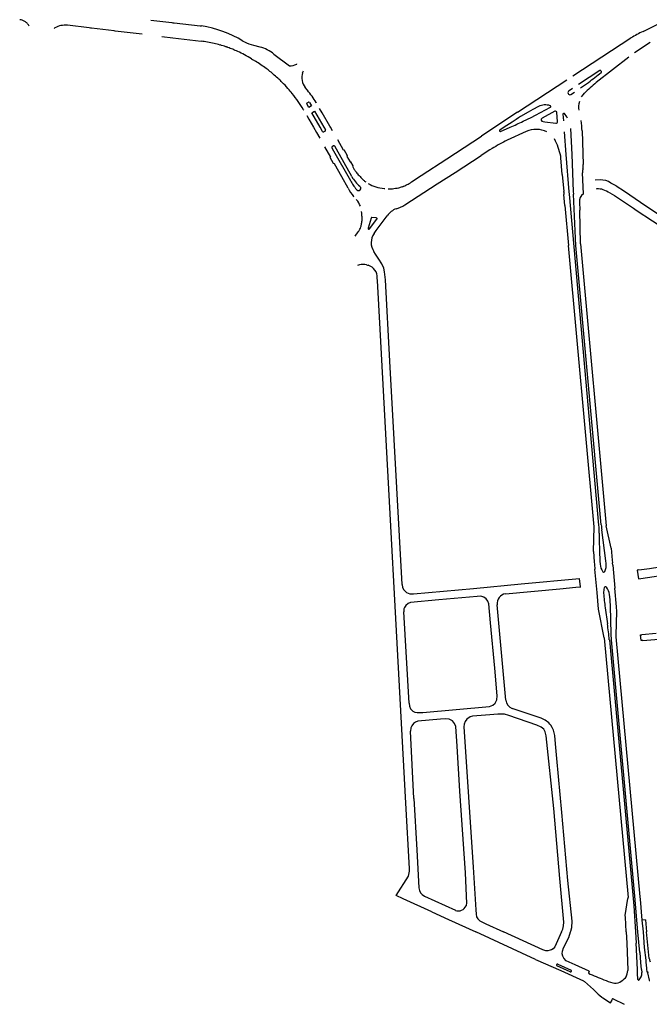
# Model space of a CAD drawing. Extents: x 148869 to 161638, y 453607 to 469810.
# Tile 808 of 1056: x 159106.01 to 159109.92, y 459840.37 to 459846.49. Entities that reach past the tile are written whole.
import ezdxf

# ---------------------------------------------------------------- set-up
doc = ezdxf.new("R2010")
doc.units = 0
doc.layers.add('LKI_V01_KANTRIJWEG', color=252, linetype='CONTINUOUS')

msp = doc.modelspace()

# ---------------------------------------------------------------- linework, layer by layer
at = {"layer": 'LKI_V01_KANTRIJWEG'}
for p, q in [((159106.8225, 459846.4849), (159106.953, 459846.4703)), ((159106.8225, 459846.4849), (159106.953, 459846.4703)), ((159109.8791, 459846.4156), (159110.0007, 459846.4754)), ((159109.8791, 459846.4156), (159110.0007, 459846.4754)), ((159106.2262, 459846.4373), (159106.221, 459846.4341)), ((159106.2262, 459846.4373), (159106.221, 459846.4341)), ((159106.4388, 459846.4368), (159106.303, 459846.4532)), ((159106.4388, 459846.4368), (159106.303, 459846.4532)), ((159106.5934, 459846.4186), (159106.4528, 459846.4352)), ((159106.5934, 459846.4186), (159106.4528, 459846.4352)), ((159106.9663, 459846.4688), (159107.1278, 459846.45)), ((159106.9663, 459846.4688), (159107.1278, 459846.45)), ((159107.394, 459846.3554), (159107.4027, 459846.3505)), ((159107.394, 459846.3554), (159107.4027, 459846.3505)), ((159109.4436, 459846.1396), (159109.8039, 459846.3744)), ((159109.4436, 459846.1396), (159109.8039, 459846.3744)), ((159107.4592, 459846.3292), (159107.4995, 459846.3185)), ((159107.4592, 459846.3292), (159107.4995, 459846.3185)), ((159109.924, 459846.3473), (159109.8257, 459846.2821)), ((159109.924, 459846.3473), (159109.8257, 459846.2821)), ((159107.4575, 459846.2384), (159107.4719, 459846.2299)), ((159107.4575, 459846.2384), (159107.4719, 459846.2299)), ((159107.5861, 459846.2741), (159107.6821, 459846.2018)), ((159107.5861, 459846.2741), (159107.6821, 459846.2018)), ((159109.792, 459846.2554), (159109.5891, 459846.0969)), ((159109.792, 459846.2554), (159109.5891, 459846.0969)), ((159107.728, 459846.2122), (159107.7293, 459846.2131)), ((159107.728, 459846.2122), (159107.7293, 459846.2131)), ((159107.7641, 459846.1587), (159107.7703, 459846.1712)), ((159107.7641, 459846.1587), (159107.7703, 459846.1712)), ((159109.6105, 459846.1717), (159109.4789, 459846.0848)), ((159109.6105, 459846.1717), (159109.4789, 459846.0848)), ((159109.6207, 459846.1672), (159109.6179, 459846.1704)), ((159109.6207, 459846.1672), (159109.6179, 459846.1704)), ((159109.0997, 459845.9135), (159109.4058, 459846.1146)), ((159109.0997, 459845.9135), (159109.4058, 459846.1146)), ((159107.7946, 459846.0495), (159107.7814, 459846.0662)), ((159107.7946, 459846.0495), (159107.7814, 459846.0662)), ((159109.442, 459846.0608), (159109.4197, 459846.0466)), ((159109.442, 459846.0608), (159109.4197, 459846.0466)), ((159109.4916, 459846.0647), (159109.5399, 459846.0989)), ((159109.4916, 459846.0647), (159109.5399, 459846.0989)), ((159109.43, 459846.0227), (159109.4542, 459846.0386)), ((159109.43, 459846.0227), (159109.4542, 459846.0386)), ((159107.77, 459845.9287), (159107.7721, 459845.9253)), ((159107.77, 459845.9287), (159107.7721, 459845.9253)), ((159107.7918, 459845.9715), (159107.8005, 459845.976)), ((159107.7918, 459845.9715), (159107.8005, 459845.976)), ((159107.8505, 459845.9696), (159107.8484, 459845.973)), ((159107.8505, 459845.9696), (159107.8484, 459845.973)), ((159107.8736, 459845.8195), (159107.8217, 459845.9096)), ((159107.8736, 459845.8195), (159107.8217, 459845.9096)), ((159109.0997, 459845.9135), (159108.9576, 459845.8195)), ((159109.0997, 459845.9135), (159108.9576, 459845.8195)), ((159109.331, 459845.9188), (159109.2519, 459845.8762)), ((159109.331, 459845.9188), (159109.2519, 459845.8762)), ((159109.3485, 459845.8557), (159109.344, 459845.911)), ((159109.3485, 459845.8557), (159109.344, 459845.911)), ((159109.381, 459845.9007), (159109.3853, 459845.8593)), ((159109.381, 459845.9007), (159109.3853, 459845.8593)), ((159107.8889, 459845.7929), (159107.8736, 459845.8195)), ((159107.8889, 459845.7929), (159107.8736, 459845.8195)), ((159107.8964, 459845.8195), (159107.906, 459845.8028)), ((159107.8964, 459845.8195), (159107.906, 459845.8028)), ((159107.9497, 459845.7973), (159107.9369, 459845.8195)), ((159107.9497, 459845.7973), (159107.9369, 459845.8195)), ((159108.9576, 459845.8195), (159108.875, 459845.7654)), ((159108.9576, 459845.8195), (159108.875, 459845.7654)), ((159109.0173, 459845.8195), (159108.99, 459845.8015)), ((159109.0173, 459845.8195), (159108.99, 459845.8015)), ((159108.9946, 459845.7927), (159109.0539, 459845.8195)), ((159108.9946, 459845.7927), (159109.0539, 459845.8195)), ((159109.0653, 459845.8511), (159109.0173, 459845.8195)), ((159109.0653, 459845.8511), (159109.0173, 459845.8195)), ((159109.4296, 459845.8114), (159109.4371, 459845.6495)), ((159109.4296, 459845.8114), (159109.4371, 459845.6495)), ((159107.9042, 459845.796), (159107.8957, 459845.7911)), ((159107.9042, 459845.796), (159107.8957, 459845.7911)), ((159109.1533, 459845.7926), (159109.0358, 459845.7389)), ((159109.1533, 459845.7926), (159109.0358, 459845.7389)), ((159109.4026, 459845.6506), (159109.3909, 459845.7911)), ((159109.4026, 459845.6506), (159109.3909, 459845.7911)), ((159109.5006, 459845.7967), (159109.5082, 459845.5882)), ((159109.5006, 459845.7967), (159109.5082, 459845.5882)), ((159107.9571, 459845.704), (159107.9483, 459845.699)), ((159107.9571, 459845.704), (159107.9483, 459845.699)), ((159108.9285, 459845.6789), (159108.8729, 459845.6436)), ((159108.9285, 459845.6789), (159108.8729, 459845.6436)), ((159108.9412, 459845.6871), (159108.9285, 459845.6789)), ((159108.9412, 459845.6871), (159108.9285, 459845.6789)), ((159109.4209, 459845.4183), (159109.4026, 459845.6506)), ((159109.4209, 459845.4183), (159109.4026, 459845.6506)), ((159109.4371, 459845.6495), (159109.446, 459845.4198)), ((159109.4371, 459845.6495), (159109.446, 459845.4198)), ((159109.3766, 459845.5268), (159109.3867, 459845.4209)), ((159109.3766, 459845.5268), (159109.3867, 459845.4209)), ((159109.5089, 459845.406), (159109.5028, 459845.5368)), ((159109.5089, 459845.406), (159109.5028, 459845.5368)), ((159108.1205, 459845.4516), (159108.1192, 459845.4529)), ((159108.1205, 459845.4516), (159108.1192, 459845.4529)), ((159108.1533, 459845.4831), (159108.1566, 459845.4811)), ((159108.1533, 459845.4831), (159108.1566, 459845.4811)), ((159108.2707, 459845.4387), (159108.2744, 459845.4384)), ((159108.2707, 459845.4387), (159108.2744, 459845.4384)), ((159109.6124, 459845.4927), (159109.5824, 459845.4917)), ((159109.6124, 459845.4927), (159109.5824, 459845.4917)), ((159109.5924, 459845.4365), (159109.5876, 459845.4359)), ((159109.5924, 459845.4365), (159109.5876, 459845.4359)), ((159109.7127, 459845.4549), (159109.6795, 459845.4734)), ((159109.7127, 459845.4549), (159109.6795, 459845.4734)), ((159109.7127, 459845.4549), (159109.7634, 459845.4217)), ((159109.7127, 459845.4549), (159109.7634, 459845.4217)), ((159108.0838, 459845.3876), (159108.081, 459845.3904)), ((159108.0838, 459845.3876), (159108.081, 459845.3904)), ((159108.0987, 459845.4336), (159108.1016, 459845.4305)), ((159108.0987, 459845.4336), (159108.1016, 459845.4305)), ((159109.3867, 459845.4171), (159109.3867, 459845.4209)), ((159109.3867, 459845.4171), (159109.3867, 459845.4209)), ((159109.3867, 459845.4171), (159109.3881, 459845.4019)), ((159109.3867, 459845.4171), (159109.3881, 459845.4019)), ((159109.3943, 459845.334), (159109.3881, 459845.4019)), ((159109.3943, 459845.334), (159109.3881, 459845.4019)), ((159109.4218, 459845.4036), (159109.4209, 459845.4183)), ((159109.4218, 459845.4036), (159109.4209, 459845.4183)), ((159109.6057, 459843.3474), (159109.4218, 459845.4036)), ((159109.6057, 459843.3474), (159109.4218, 459845.4036)), ((159109.446, 459845.4198), (159109.4467, 459845.4049)), ((159109.446, 459845.4198), (159109.4467, 459845.4049)), ((159108.0995, 459845.3691), (159108.0967, 459845.3718)), ((159108.0995, 459845.3691), (159108.0967, 459845.3718)), ((159108.3462, 459845.3135), (159108.345, 459845.3131)), ((159108.3462, 459845.3135), (159108.345, 459845.3131)), ((159109.3943, 459845.334), (159109.417, 459845.0851)), ((159109.3943, 459845.334), (159109.417, 459845.0851)), ((159109.4844, 459845.3548), (159109.4865, 459845.3036)), ((159109.4844, 459845.3548), (159109.4865, 459845.3036)), ((159109.8205, 459845.3178), (159109.8375, 459845.3046)), ((159109.8205, 459845.3178), (159109.8375, 459845.3046)), ((159108.1315, 459845.2862), (159108.1301, 459845.2961)), ((159108.1315, 459845.2862), (159108.1301, 459845.2961)), ((159108.1903, 459845.2558), (159108.1715, 459845.1927)), ((159108.1903, 459845.2558), (159108.1715, 459845.1927)), ((159108.2224, 459845.2563), (159108.1955, 459845.2597)), ((159108.2224, 459845.2563), (159108.1955, 459845.2597)), ((159109.4912, 459845.0949), (159109.4865, 459845.3036)), ((159109.4912, 459845.0949), (159109.4865, 459845.3036)), ((159108.1809, 459845.1882), (159108.2261, 459845.2487)), ((159108.1809, 459845.1882), (159108.2261, 459845.2487)), ((159108.0915, 459845.1422), (159108.1101, 459845.1693)), ((159108.0915, 459845.1422), (159108.1101, 459845.1693)), ((159109.5759, 459843.3376), (159109.417, 459845.0851)), ((159109.5759, 459843.3376), (159109.417, 459845.0851)), ((159109.4912, 459845.0949), (159109.6497, 459843.3442)), ((159109.4912, 459845.0949), (159109.6497, 459843.3442)), ((159108.1609, 459844.9645), (159108.1686, 459844.9629)), ((159108.1609, 459844.9645), (159108.1686, 459844.9629)), ((159108.1686, 459844.9629), (159108.1721, 459844.9621)), ((159108.1686, 459844.9629), (159108.1721, 459844.9621)), ((159108.2289, 459844.8685), (159108.2282, 459844.8825)), ((159108.2289, 459844.8685), (159108.2282, 459844.8825)), ((159108.2455, 459844.566), (159108.2289, 459844.8685)), ((159108.2455, 459844.566), (159108.2289, 459844.8685)), ((159108.4067, 459841.6199), (159108.2455, 459844.566)), ((159108.4067, 459841.6199), (159108.2455, 459844.566)), ((159108.3833, 459842.9778), (159108.3337, 459843.8798)), ((159108.3833, 459842.9778), (159108.3337, 459843.8798)), ((159109.5706, 459843.183), (159109.5759, 459843.3376)), ((159109.5706, 459843.183), (159109.5759, 459843.3376)), ((159109.649, 459843.1267), (159109.6231, 459843.3193)), ((159109.649, 459843.1267), (159109.6231, 459843.3193)), ((159109.682, 459843.2036), (159109.6497, 459843.3442)), ((159109.682, 459843.2036), (159109.6497, 459843.3442)), ((159109.5706, 459843.183), (159109.5762, 459843.1201)), ((159109.5706, 459843.183), (159109.5762, 459843.1201)), ((159109.682, 459843.2036), (159109.6885, 459843.1304)), ((159109.682, 459843.2036), (159109.6885, 459843.1304)), ((159109.5762, 459843.1201), (159109.5777, 459843.1024)), ((159109.5762, 459843.1201), (159109.5777, 459843.1024)), ((159109.6114, 459843.1235), (159109.6133, 459843.1056)), ((159109.6114, 459843.1235), (159109.6133, 459843.1056)), ((159109.6507, 459843.1087), (159109.649, 459843.1267)), ((159109.6507, 459843.1087), (159109.649, 459843.1267)), ((159109.6885, 459843.1304), (159109.6903, 459843.1123)), ((159109.6885, 459843.1304), (159109.6903, 459843.1123)), ((159109.6911, 459843.0998), (159109.6903, 459843.1123)), ((159109.6911, 459843.0998), (159109.6903, 459843.1123)), ((159109.5777, 459843.1024), (159109.5803, 459843.0746)), ((159109.5777, 459843.1024), (159109.5803, 459843.0746)), ((159109.5937, 459842.9295), (159109.5803, 459843.0746)), ((159109.5937, 459842.9295), (159109.5803, 459843.0746)), ((159109.6911, 459843.0998), (159109.7037, 459842.955)), ((159109.6911, 459843.0998), (159109.7037, 459842.955)), ((159109.853, 459843.0697), (159109.842, 459843.0679)), ((159109.853, 459843.0697), (159109.842, 459843.0679)), ((159109.842, 459843.0679), (159109.851, 459843.0142)), ((159109.842, 459843.0679), (159109.851, 459843.0142)), ((159109.8659, 459843.0158), (159110.1136, 459843.0535)), ((159109.8659, 459843.0158), (159110.1136, 459843.0535)), ((159109.4902, 459842.9643), (159109.4837, 459843.0157)), ((159109.4902, 459842.9643), (159109.4837, 459843.0157)), ((159109.851, 459843.0142), (159109.8659, 459843.0158)), ((159109.851, 459843.0142), (159109.8659, 459843.0158)), ((159109.4622, 459842.9624), (159109.4902, 459842.9643)), ((159109.4622, 459842.9624), (159109.4902, 459842.9643)), ((159109.6032, 459842.8249), (159109.5937, 459842.9295)), ((159109.6032, 459842.8249), (159109.5937, 459842.9295)), ((159109.7142, 459842.8402), (159109.7037, 459842.955)), ((159109.7142, 459842.8402), (159109.7037, 459842.955)), ((159109.6743, 459842.8863), (159109.6714, 459842.916)), ((159109.6743, 459842.8863), (159109.6714, 459842.916)), ((159108.4255, 459842.2407), (159108.3926, 459842.808)), ((159108.4255, 459842.2407), (159108.3926, 459842.808)), ((159109.0279, 459842.26), (159108.974, 459842.8529)), ((159109.0279, 459842.26), (159108.974, 459842.8529)), ((159109.6385, 459842.6468), (159109.6032, 459842.8249)), ((159109.6385, 459842.6468), (159109.6032, 459842.8249)), ((159109.6443, 459842.834), (159109.6581, 459842.7347)), ((159109.6443, 459842.834), (159109.6581, 459842.7347)), ((159109.6385, 459842.6468), (159109.7861, 459841.0341)), ((159109.6385, 459842.6468), (159109.7861, 459841.0341)), ((159109.8626, 459842.6651), (159109.8723, 459842.6661)), ((159109.8626, 459842.6651), (159109.8723, 459842.6661)), ((159109.8669, 459842.6299), (159109.8626, 459842.6651)), ((159109.8669, 459842.6299), (159109.8626, 459842.6651)), ((159109.879, 459842.6311), (159109.8669, 459842.6299)), ((159109.879, 459842.6311), (159109.8669, 459842.6299)), ((159109.9605, 459842.6744), (159109.8723, 459842.6661)), ((159109.9605, 459842.6744), (159109.8723, 459842.6661)), ((159109.247, 459842.1474), (159109.0671, 459842.2085)), ((159109.247, 459842.1474), (159109.0671, 459842.2085)), ((159108.4553, 459841.6496), (159108.4356, 459842.0676)), ((159108.4553, 459841.6496), (159108.4356, 459842.0676)), ((159109.3354, 459841.9888), (159109.3307, 459842.04)), ((159109.3354, 459841.9888), (159109.3307, 459842.04)), ((159108.3899, 459841.0258), (159108.3454, 459841.0461)), ((159108.3899, 459841.0258), (159108.3454, 459841.0461)), ((159108.5213, 459841.043), (159108.7136, 459840.9542)), ((159108.5213, 459841.043), (159108.7136, 459840.9542)), ((159108.5664, 459840.9447), (159108.3899, 459841.0258)), ((159108.5664, 459840.9447), (159108.3899, 459841.0258)), ((159108.7797, 459840.9821), (159108.7808, 459840.9839)), ((159108.7808, 459840.9839), (159108.7797, 459840.9821)), ((159108.7797, 459840.9821), (159108.7808, 459840.9839)), ((159108.7808, 459840.9839), (159108.7797, 459840.9821)), ((159109.768, 459840.9218), (159109.785, 459841.027)), ((159109.768, 459840.9218), (159109.785, 459841.027)), ((159109.8936, 459840.8941), (159109.8746, 459840.892)), ((159109.8936, 459840.8941), (159109.8746, 459840.892)), ((159109.8812, 459840.8195), (159109.8746, 459840.892)), ((159109.8812, 459840.8195), (159109.8746, 459840.892)), ((159109.8936, 459840.8941), (159109.9016, 459840.8195)), ((159109.8936, 459840.8941), (159109.9016, 459840.8195)), ((159109.2111, 459840.6493), (159108.841, 459840.8195)), ((159109.2111, 459840.6493), (159108.841, 459840.8195)), ((159109.7753, 459840.8195), (159109.7781, 459840.7505)), ((159109.7753, 459840.8195), (159109.7781, 459840.7505)), ((159109.8315, 459840.8195), (159109.8361, 459840.7496)), ((159109.8315, 459840.8195), (159109.8361, 459840.7496)), ((159109.8591, 459840.6918), (159109.8479, 459840.8195)), ((159109.8591, 459840.6918), (159109.8479, 459840.8195)), ((159109.8894, 459840.7228), (159109.8812, 459840.8195)), ((159109.8894, 459840.7228), (159109.8812, 459840.8195)), ((159109.9181, 459840.6553), (159109.9016, 459840.8195)), ((159109.9181, 459840.6553), (159109.9016, 459840.8195)), ((159109.8436, 459840.6288), (159109.8361, 459840.7496)), ((159109.8436, 459840.6288), (159109.8361, 459840.7496)), ((159109.898, 459840.6452), (159109.8894, 459840.7228)), ((159109.898, 459840.6452), (159109.8894, 459840.7228)), ((159109.8591, 459840.6918), (159109.8644, 459840.6299)), ((159109.8591, 459840.6918), (159109.8644, 459840.6299)), ((159109.4268, 459840.5714), (159109.3448, 459840.6092)), ((159109.4268, 459840.5714), (159109.3448, 459840.6092)), ((159109.3503, 459840.62), (159109.4322, 459840.5826)), ((159109.3503, 459840.62), (159109.4322, 459840.5826)), ((159109.545, 459840.5759), (159109.4578, 459840.615)), ((159109.545, 459840.5759), (159109.4578, 459840.615)), ((159109.8454, 459840.5854), (159109.8436, 459840.6288)), ((159109.8454, 459840.5854), (159109.8436, 459840.6288)), ((159109.8997, 459840.6323), (159109.898, 459840.6452)), ((159109.8997, 459840.6323), (159109.898, 459840.6452)), ((159109.9028, 459840.5949), (159109.8997, 459840.6323)), ((159109.9028, 459840.5949), (159109.8997, 459840.6323)), ((159109.545, 459840.5759), (159109.5397, 459840.5636)), ((159109.545, 459840.5759), (159109.5397, 459840.5636)), ((159109.8478, 459840.525), (159109.8453, 459840.5645)), ((159109.8478, 459840.525), (159109.8453, 459840.5645)), ((159109.9029, 459840.5916), (159109.9028, 459840.5949)), ((159109.9029, 459840.5916), (159109.9028, 459840.5949)), ((159109.9079, 459840.5653), (159109.9164, 459840.5211)), ((159109.9079, 459840.5653), (159109.9164, 459840.5211)), ((159109.6779, 459840.3786), (159109.6881, 459840.3955)), ((159109.6779, 459840.3786), (159109.6881, 459840.3955)), ((159109.6927, 459840.4037), (159109.7624, 459840.3702)), ((159109.6927, 459840.4037), (159109.7624, 459840.3702))]:
    msp.add_line(p, q, dxfattribs=at)
for points in [[(159106.4528, 459846.4352), (159106.4458, 459846.436), (159106.4388, 459846.4368)], [(159106.4528, 459846.4352), (159106.4458, 459846.436), (159106.4388, 459846.4368)], [(159106.7675, 459846.3981), (159106.6004, 459846.4178), (159106.5934, 459846.4186)], [(159106.7675, 459846.3981), (159106.6004, 459846.4178), (159106.5934, 459846.4186)], [(159106.953, 459846.4703), (159106.9593, 459846.4696), (159106.9663, 459846.4688)], [(159106.953, 459846.4703), (159106.9593, 459846.4696), (159106.9663, 459846.4688)], [(159107.1278, 459846.45), (159107.1349, 459846.4492), (159107.136, 459846.449)], [(159107.1278, 459846.45), (159107.1349, 459846.4492), (159107.136, 459846.449)], [(159106.8891, 459846.3838), (159106.9583, 459846.3754), (159107.1335, 459846.3546)], [(159106.8891, 459846.3838), (159106.9583, 459846.3754), (159107.1335, 459846.3546)], [(159107.4468, 459846.2453), (159107.4525, 459846.2414), (159107.4575, 459846.2384)], [(159107.4468, 459846.2453), (159107.4525, 459846.2414), (159107.4575, 459846.2384)], [(159109.4962, 459846.0098), (159109.5077, 459846.0222), (159109.5157, 459846.0311)], [(159109.4962, 459846.0098), (159109.5077, 459846.0222), (159109.5157, 459846.0311)], [(159107.8068, 459845.9741), (159107.8196, 459845.9527), (159107.8028, 459845.9431), (159107.79, 459845.9645)], [(159107.8068, 459845.9741), (159107.8196, 459845.9527), (159107.8028, 459845.9431), (159107.79, 459845.9645)], [(159107.9369, 459845.8195), (159107.9326, 459845.827), (159107.8854, 459845.9091), (159107.8697, 459845.937)], [(159107.9369, 459845.8195), (159107.9326, 459845.827), (159107.8854, 459845.9091), (159107.8697, 459845.937)], [(159109.2301, 459845.9483), (159109.1943, 459845.9302), (159109.166, 459845.914), (159109.1181, 459845.8862)], [(159109.2301, 459845.9483), (159109.1943, 459845.9302), (159109.166, 459845.914), (159109.1181, 459845.8862)], [(159109.1345, 459845.8569), (159109.1849, 459845.8808), (159109.2119, 459845.8946), (159109.3036, 459845.9449)], [(159109.1345, 459845.8569), (159109.1849, 459845.8808), (159109.2119, 459845.8946), (159109.3036, 459845.9449)], [(159107.7909, 459845.8926), (159107.8041, 459845.8697), (159107.8329, 459845.8195)], [(159107.7909, 459845.8926), (159107.8041, 459845.8697), (159107.8329, 459845.8195)], [(159107.8217, 459845.9096), (159107.839, 459845.9197), (159107.8964, 459845.8195)], [(159107.8217, 459845.9096), (159107.839, 459845.9197), (159107.8964, 459845.8195)], [(159107.8329, 459845.8195), (159107.8514, 459845.7875), (159107.8721, 459845.7512)], [(159107.8329, 459845.8195), (159107.8514, 459845.7875), (159107.8721, 459845.7512)], [(159109.2579, 459845.8556), (159109.2693, 459845.8545), (159109.3368, 459845.845)], [(159109.2579, 459845.8556), (159109.2693, 459845.8545), (159109.3368, 459845.845)], [(159107.9808, 459845.7434), (159108.0161, 459845.6803), (159108.0196, 459845.6823), (159108.0417, 459845.6434), (159108.0401, 459845.6374), (159108.059, 459845.604), (159108.0625, 459845.6059), (159108.077, 459845.5797), (159108.0754, 459845.5741)], [(159107.9808, 459845.7434), (159108.0161, 459845.6803), (159108.0196, 459845.6823), (159108.0417, 459845.6434), (159108.0401, 459845.6374), (159108.059, 459845.604), (159108.0625, 459845.6059), (159108.077, 459845.5797), (159108.0754, 459845.5741)], [(159108.4406, 459845.48), (159108.5007, 459845.5201), (159108.6602, 459845.6242), (159108.875, 459845.7654)], [(159108.4406, 459845.48), (159108.5007, 459845.5201), (159108.6602, 459845.6242), (159108.875, 459845.7654)], [(159108.0465, 459845.4418), (159108.0077, 459845.5119), (159107.9626, 459845.5921), (159107.9568, 459845.5938), (159107.9352, 459845.632), (159107.9388, 459845.6344), (159107.9026, 459845.6973)], [(159108.0465, 459845.4418), (159108.0077, 459845.5119), (159107.9626, 459845.5921), (159107.9568, 459845.5938), (159107.9352, 459845.632), (159107.9388, 459845.6344), (159107.9026, 459845.6973)], [(159107.9467, 459845.692), (159107.9572, 459845.6732), (159108.0611, 459845.4885)], [(159107.9467, 459845.692), (159107.9572, 459845.6732), (159108.0611, 459845.4885)], [(159108.0702, 459845.5129), (159107.9747, 459845.6832), (159107.9637, 459845.702)], [(159108.0702, 459845.5129), (159107.9747, 459845.6832), (159107.9637, 459845.702)], [(159108.3991, 459845.337), (159108.6014, 459845.4682), (159108.7113, 459845.5385), (159108.8729, 459845.6436)], [(159108.3991, 459845.337), (159108.6014, 459845.4682), (159108.7113, 459845.5385), (159108.8729, 459845.6436)], [(159109.3766, 459845.5268), (159109.3677, 459845.6306), (159109.3677, 459845.6399)], [(159109.3766, 459845.5268), (159109.3677, 459845.6306), (159109.3677, 459845.6399)], [(159109.6197, 459843.3491), (159109.4609, 459845.0847), (159109.4467, 459845.4049)], [(159109.6197, 459843.3491), (159109.4609, 459845.0847), (159109.4467, 459845.4049)], [(159109.6729, 459845.4116), (159109.7029, 459845.3953), (159109.8205, 459845.3178)], [(159109.6729, 459845.4116), (159109.7029, 459845.3953), (159109.8205, 459845.3178)], [(159109.7634, 459845.4217), (159109.8637, 459845.3538), (159110.0585, 459845.224)], [(159109.7634, 459845.4217), (159109.8637, 459845.3538), (159110.0585, 459845.224)], [(159108.2091, 459845.1593), (159108.2224, 459845.1775), (159108.2898, 459845.27)], [(159108.2091, 459845.1593), (159108.2224, 459845.1775), (159108.2898, 459845.27)], [(159109.8375, 459845.3046), (159109.9387, 459845.2376), (159110.022, 459845.1816), (159110.1609, 459845.0906)], [(159109.8375, 459845.3046), (159109.9387, 459845.2376), (159110.022, 459845.1816), (159110.1609, 459845.0906)], [(159108.2786, 459844.8713), (159108.2735, 459844.922), (159108.2693, 459844.9437), (159108.2575, 459844.9717), (159108.237, 459845.001), (159108.2182, 459845.0302), (159108.2074, 459845.047)], [(159108.2786, 459844.8713), (159108.2735, 459844.922), (159108.2693, 459844.9437), (159108.2575, 459844.9717), (159108.237, 459845.001), (159108.2182, 459845.0302), (159108.2074, 459845.047)], [(159108.1609, 459844.9645), (159108.1504, 459844.9663), (159108.1397, 459844.9671), (159108.1291, 459844.9667), (159108.1185, 459844.9652), (159108.1049, 459844.9615)], [(159108.1609, 459844.9645), (159108.1504, 459844.9663), (159108.1397, 459844.9671), (159108.1291, 459844.9667), (159108.1185, 459844.9652), (159108.1049, 459844.9615)], [(159108.3337, 459843.8798), (159108.3065, 459844.3658), (159108.2786, 459844.8713)], [(159108.3337, 459843.8798), (159108.3065, 459844.3658), (159108.2786, 459844.8713)], [(159109.853, 459843.0697), (159109.9191, 459843.0789), (159110.2538, 459843.1321), (159110.3526, 459843.1491), (159110.4055, 459843.1601), (159110.4639, 459843.175), (159110.529, 459843.1954), (159110.5513, 459843.2054), (159110.5662, 459843.2163), (159110.5773, 459843.2291), (159110.584, 459843.238)], [(159109.853, 459843.0697), (159109.9191, 459843.0789), (159110.2538, 459843.1321), (159110.3526, 459843.1491), (159110.4055, 459843.1601), (159110.4639, 459843.175), (159110.529, 459843.1954), (159110.5513, 459843.2054), (159110.5662, 459843.2163), (159110.5773, 459843.2291), (159110.584, 459843.238)], [(159108.3833, 459842.9778), (159108.386, 459842.9608), (159108.3938, 459842.9446), (159108.4093, 459842.9297), (159108.4316, 459842.9216), (159108.4538, 459842.9211), (159108.8265, 459842.9539), (159109.1221, 459842.9821), (159109.4837, 459843.0157)], [(159108.3833, 459842.9778), (159108.386, 459842.9608), (159108.3938, 459842.9446), (159108.4093, 459842.9297), (159108.4316, 459842.9216), (159108.4538, 459842.9211), (159108.8265, 459842.9539), (159109.1221, 459842.9821), (159109.4837, 459843.0157)], [(159109.0243, 459842.9213), (159109.3617, 459842.9527), (159109.4622, 459842.9624), (159109.4922, 459842.9638)], [(159109.0243, 459842.9213), (159109.3617, 459842.9527), (159109.4622, 459842.9624), (159109.4922, 459842.9638)], [(159108.4255, 459842.2407), (159108.4278, 459842.2223), (159108.4357, 459842.2067), (159108.4485, 459842.1921), (159108.4607, 459842.1862), (159108.4766, 459842.1825), (159108.5119, 459842.1837), (159108.9249, 459842.2215), (159108.9458, 459842.2282), (159108.9609, 459842.2418), (159108.971, 459842.2631), (159108.9737, 459842.2863), (159108.9586, 459842.4591), (159108.9315, 459842.7401), (159108.9208, 459842.8588), (159108.9154, 459842.8752), (159108.9049, 459842.8897), (159108.8905, 459842.8998), (159108.8717, 459842.9054), (159108.8482, 459842.9047), (159108.6099, 459842.8836), (159108.434, 459842.8666), (159108.4203, 459842.8602), (159108.4059, 459842.8475), (159108.3974, 459842.8354), (159108.3939, 459842.8269), (159108.3926, 459842.808)], [(159108.4255, 459842.2407), (159108.4278, 459842.2223), (159108.4357, 459842.2067), (159108.4485, 459842.1921), (159108.4607, 459842.1862), (159108.4766, 459842.1825), (159108.5119, 459842.1837), (159108.9249, 459842.2215), (159108.9458, 459842.2282), (159108.9609, 459842.2418), (159108.971, 459842.2631), (159108.9737, 459842.2863), (159108.9586, 459842.4591), (159108.9315, 459842.7401), (159108.9208, 459842.8588), (159108.9154, 459842.8752), (159108.9049, 459842.8897), (159108.8905, 459842.8998), (159108.8717, 459842.9054), (159108.8482, 459842.9047), (159108.6099, 459842.8836), (159108.434, 459842.8666), (159108.4203, 459842.8602), (159108.4059, 459842.8475), (159108.3974, 459842.8354), (159108.3939, 459842.8269), (159108.3926, 459842.808)], [(159109.8479, 459840.8195), (159109.8293, 459841.0421), (159109.6839, 459842.6358), (159109.6819, 459842.6708), (159109.6764, 459842.8462)], [(159109.8479, 459840.8195), (159109.8293, 459841.0421), (159109.6839, 459842.6358), (159109.6819, 459842.6708), (159109.6764, 459842.8462)], [(159109.7134, 459842.6629), (159109.7164, 459842.8106), (159109.7142, 459842.8402)], [(159109.7134, 459842.6629), (159109.7164, 459842.8106), (159109.7142, 459842.8402)], [(159109.67, 459842.635), (159109.8215, 459840.9813), (159109.8315, 459840.8195)], [(159109.67, 459842.635), (159109.8215, 459840.9813), (159109.8315, 459840.8195)], [(159109.8746, 459840.892), (159109.863, 459841.0242), (159109.8611, 459841.0371), (159109.7131, 459842.6527), (159109.7134, 459842.6629)], [(159109.8746, 459840.892), (159109.863, 459841.0242), (159109.8611, 459841.0371), (159109.7131, 459842.6527), (159109.7134, 459842.6629)], [(159109.879, 459842.6311), (159110.0529, 459842.6457), (159110.3587, 459842.6742), (159110.4059, 459842.6764), (159110.4166, 459842.674), (159110.4233, 459842.671), (159110.4331, 459842.6614), (159110.4413, 459842.6486), (159110.4458, 459842.6336), (159110.4529, 459842.545), (159110.4777, 459842.291), (159110.4849, 459842.202), (159110.484, 459842.1926), (159110.4778, 459842.1777), (159110.4691, 459842.1674)], [(159109.879, 459842.6311), (159110.0529, 459842.6457), (159110.3587, 459842.6742), (159110.4059, 459842.6764), (159110.4166, 459842.674), (159110.4233, 459842.671), (159110.4331, 459842.6614), (159110.4413, 459842.6486), (159110.4458, 459842.6336), (159110.4529, 459842.545), (159110.4777, 459842.291), (159110.4849, 459842.202), (159110.484, 459842.1926), (159110.4778, 459842.1777), (159110.4691, 459842.1674)], [(159108.7808, 459840.9839), (159108.7836, 459840.988), (159108.7855, 459840.9958), (159108.7755, 459841.1865), (159108.7413, 459841.6938), (159108.724, 459841.9733), (159108.7154, 459842.0957), (159108.7084, 459842.1143), (159108.6948, 459842.1318), (159108.6743, 459842.1413), (159108.6539, 459842.144), (159108.6205, 459842.1418), (159108.4804, 459842.1288), (159108.4649, 459842.1231), (159108.4536, 459842.1143), (159108.4424, 459842.0998), (159108.4364, 459842.0872), (159108.4356, 459842.0676)], [(159108.7808, 459840.9839), (159108.7836, 459840.988), (159108.7855, 459840.9958), (159108.7755, 459841.1865), (159108.7413, 459841.6938), (159108.724, 459841.9733), (159108.7154, 459842.0957), (159108.7084, 459842.1143), (159108.6948, 459842.1318), (159108.6743, 459842.1413), (159108.6539, 459842.144), (159108.6205, 459842.1418), (159108.4804, 459842.1288), (159108.4649, 459842.1231), (159108.4536, 459842.1143), (159108.4424, 459842.0998), (159108.4364, 459842.0872), (159108.4356, 459842.0676)], [(159109.373, 459840.8195), (159109.3809, 459840.837), (159109.3859, 459840.8574), (159109.3867, 459840.8801), (159109.3619, 459841.1509), (159109.3245, 459841.5859), (159109.2784, 459842.0375), (159109.2721, 459842.0631), (159109.2624, 459842.0792), (159109.2467, 459842.093), (159109.2195, 459842.1042), (159109.0466, 459842.1645), (159109.018, 459842.1738), (159108.9764, 459842.1733), (159108.9266, 459842.1697), (159108.8197, 459842.1598), (159108.8057, 459842.1554), (159108.7849, 459842.1423), (159108.7734, 459842.1276), (159108.7681, 459842.1114), (159108.7666, 459842.094), (159108.8236, 459841.2225), (159108.8414, 459840.958), (159108.8429, 459840.93), (159108.8457, 459840.9137), (159108.8523, 459840.9018)], [(159109.373, 459840.8195), (159109.3809, 459840.837), (159109.3859, 459840.8574), (159109.3867, 459840.8801), (159109.3619, 459841.1509), (159109.3245, 459841.5859), (159109.2784, 459842.0375), (159109.2721, 459842.0631), (159109.2624, 459842.0792), (159109.2467, 459842.093), (159109.2195, 459842.1042), (159109.0466, 459842.1645), (159109.018, 459842.1738), (159108.9764, 459842.1733), (159108.9266, 459842.1697), (159108.8197, 459842.1598), (159108.8057, 459842.1554), (159108.7849, 459842.1423), (159108.7734, 459842.1276), (159108.7681, 459842.1114), (159108.7666, 459842.094), (159108.8236, 459841.2225), (159108.8414, 459840.958), (159108.8429, 459840.93), (159108.8457, 459840.9137), (159108.8523, 459840.9018)], [(159109.4297, 459840.8195), (159109.4314, 459840.8245), (159109.436, 459840.8477), (159109.438, 459840.8875), (159109.4131, 459841.1399), (159109.3741, 459841.5615), (159109.3441, 459841.8976), (159109.3354, 459841.9888)], [(159109.4297, 459840.8195), (159109.4314, 459840.8245), (159109.436, 459840.8477), (159109.438, 459840.8875), (159109.4131, 459841.1399), (159109.3741, 459841.5615), (159109.3441, 459841.8976), (159109.3354, 459841.9888)], [(159108.4553, 459841.6496), (159108.4739, 459841.3306), (159108.4871, 459841.0942)], [(159108.4553, 459841.6496), (159108.4739, 459841.3306), (159108.4871, 459841.0942)], [(159108.3454, 459841.0461), (159108.4232, 459841.1667), (159108.4287, 459841.1983), (159108.4292, 459841.204), (159108.4291, 459841.215), (159108.4067, 459841.6199)], [(159108.3454, 459841.0461), (159108.4232, 459841.1667), (159108.4287, 459841.1983), (159108.4292, 459841.204), (159108.4291, 459841.215), (159108.4067, 459841.6199)], [(159108.5664, 459840.9447), (159108.6715, 459840.8975), (159108.841, 459840.8195)], [(159108.5664, 459840.9447), (159108.6715, 459840.8975), (159108.841, 459840.8195)], [(159109.7753, 459840.8195), (159109.7695, 459840.9124), (159109.768, 459840.9218)], [(159109.7753, 459840.8195), (159109.7695, 459840.9124), (159109.768, 459840.9218)], [(159108.8523, 459840.9018), (159108.8656, 459840.888), (159108.903, 459840.8698), (159109.0128, 459840.8195)], [(159108.8523, 459840.9018), (159108.8656, 459840.888), (159108.903, 459840.8698), (159109.0128, 459840.8195)], [(159109.373, 459840.8195), (159109.331, 459840.7266), (159109.3204, 459840.715), (159109.311, 459840.709), (159109.3021, 459840.7056), (159109.2888, 459840.7035), (159109.2746, 459840.7035), (159109.256, 459840.7081), (159109.0128, 459840.8195)], [(159109.373, 459840.8195), (159109.331, 459840.7266), (159109.3204, 459840.715), (159109.311, 459840.709), (159109.3021, 459840.7056), (159109.2888, 459840.7035), (159109.2746, 459840.7035), (159109.256, 459840.7081), (159109.0128, 459840.8195)], [(159109.4578, 459840.615), (159109.4023, 459840.641), (159109.3869, 459840.6562), (159109.3801, 459840.67), (159109.3779, 459840.6835), (159109.3789, 459840.7003), (159109.386, 459840.7217), (159109.4179, 459840.7862), (159109.4297, 459840.8195)], [(159109.4578, 459840.615), (159109.4023, 459840.641), (159109.3869, 459840.6562), (159109.3801, 459840.67), (159109.3779, 459840.6835), (159109.3789, 459840.7003), (159109.386, 459840.7217), (159109.4179, 459840.7862), (159109.4297, 459840.8195)], [(159109.7781, 459840.7505), (159109.7847, 459840.5824), (159109.7845, 459840.58)], [(159109.7781, 459840.7505), (159109.7847, 459840.5824), (159109.7845, 459840.58)], [(159109.2111, 459840.6493), (159109.3685, 459840.5802), (159109.5089, 459840.5157)], [(159109.2111, 459840.6493), (159109.3685, 459840.5802), (159109.5089, 459840.5157)], [(159109.8644, 459840.6299), (159109.8687, 459840.5874), (159109.8698, 459840.5874), (159109.8718, 459840.5675)], [(159109.8644, 459840.6299), (159109.8687, 459840.5874), (159109.8698, 459840.5874), (159109.8718, 459840.5675)], [(159109.7816, 459840.5592), (159109.7832, 459840.5696), (159109.7845, 459840.58)], [(159109.7816, 459840.5592), (159109.7832, 459840.5696), (159109.7845, 459840.58)], [(159109.8453, 459840.5645), (159109.8444, 459840.5853), (159109.8454, 459840.5854)], [(159109.8453, 459840.5645), (159109.8444, 459840.5853), (159109.8454, 459840.5854)], [(159109.9114, 459840.5703), (159109.9054, 459840.5696), (159109.9029, 459840.5916)], [(159109.9114, 459840.5703), (159109.9054, 459840.5696), (159109.9029, 459840.5916)], [(159109.5089, 459840.5157), (159109.5122, 459840.5136), (159109.5152, 459840.5112), (159109.5708, 459840.4613)], [(159109.5089, 459840.5157), (159109.5122, 459840.5136), (159109.5152, 459840.5112), (159109.5708, 459840.4613)], [(159109.5708, 459840.4613), (159109.6008, 459840.4341), (159109.6118, 459840.424), (159109.6231, 459840.4142)], [(159109.5708, 459840.4613), (159109.6008, 459840.4341), (159109.6118, 459840.424), (159109.6231, 459840.4142)], [(159109.6231, 459840.4142), (159109.6288, 459840.4103), (159109.6779, 459840.3786)], [(159109.6231, 459840.4142), (159109.6288, 459840.4103), (159109.6779, 459840.3786)]]:
    msp.add_lwpolyline(points, dxfattribs=at)
for centre, radius, start, end in [((159105.9981, 459846.4095), 0.0791, 69.05943, 83.57689), ((159105.9981, 459846.4095), 0.0791, 69.05943, 83.57689), ((159105.9986, 459846.4108), 0.0777, 54.2603, 69.04898), ((159105.9986, 459846.4108), 0.0777, 54.2603, 69.04898), ((159106.005, 459846.4196), 0.0669, 39.9062, 54.30021), ((159106.005, 459846.4196), 0.0669, 39.9062, 54.30021), ((159106.0042, 459846.4195), 0.0676, 25.25811, 39.52717), ((159106.0042, 459846.4195), 0.0676, 25.25811, 39.52717), ((159106.2882, 459846.3312), 0.1228, 83.08455, 120.32033), ((159106.2882, 459846.3312), 0.1228, 83.08455, 120.32033), ((159107.0327, 459845.7619), 0.6948, 58.66613, 81.44329), ((159107.0327, 459845.7619), 0.6948, 58.66614, 81.44329), ((159110.8345, 459844.5813), 2.0682, 117.51094, 119.88898), ((159110.8345, 459844.5813), 2.0682, 117.51094, 119.88898), ((159107.0494, 459845.6249), 0.7345, 80.21666, 83.42461), ((159107.0494, 459845.6249), 0.7345, 80.21666, 83.42461), ((159107.0513, 459845.6338), 0.7254, 76.99815, 80.24531), ((159107.0513, 459845.6338), 0.7254, 76.99815, 80.24531), ((159107.0673, 459845.6957), 0.6615, 73.77723, 77.14117), ((159107.0673, 459845.6957), 0.6615, 73.77723, 77.14117), ((159107.0166, 459845.511), 0.8531, 71.43986, 73.97524), ((159107.0166, 459845.511), 0.8531, 71.43986, 73.97524), ((159107.1865, 459846.0128), 0.3233, 70.545, 71.67837), ((159107.1865, 459846.0128), 0.3233, 70.545, 71.67837), ((159107.1302, 459845.8324), 0.5122, 70.56973, 71.32363), ((159107.1302, 459845.8324), 0.5122, 70.56973, 71.32363), ((159107.0574, 459845.6234), 0.7335, 68.16483, 70.63836), ((159107.0574, 459845.6234), 0.7335, 68.16483, 70.63836), ((159107.0952, 459845.714), 0.6353, 65.17753, 68.29468), ((159107.0952, 459845.714), 0.6353, 65.17753, 68.29468), ((159107.0069, 459845.5226), 0.8461, 62.00682, 65.19017), ((159107.0069, 459845.5226), 0.8461, 62.00682, 65.19017), ((159107.5188, 459846.5713), 0.2493, 242.2612, 256.17594), ((159107.5188, 459846.5713), 0.2493, 242.2612, 256.17594), ((159107.4403, 459846.096), 0.2302, 50.68877, 75.10721), ((159107.4403, 459846.096), 0.2302, 50.68877, 75.10721), ((159106.9777, 459845.4738), 0.9029, 58.6974, 61.82437), ((159106.9777, 459845.4738), 0.9029, 58.6974, 61.82437), ((159106.9783, 459845.4335), 0.937, 55.7617, 58.20857), ((159106.9783, 459845.4335), 0.937, 55.7617, 58.20857), ((159106.9835, 459845.4378), 0.9305, 53.41356, 55.87734), ((159106.9835, 459845.4378), 0.9305, 53.41356, 55.87734), ((159107.1566, 459845.6668), 0.6434, 51.02323, 53.63467), ((159107.1566, 459845.6668), 0.6434, 51.02323, 53.63467), ((159107.6839, 459846.3005), 0.0986, 268.95316, 296.56907), ((159107.6839, 459846.3005), 0.0986, 268.95316, 296.56907), ((159109.6137, 459846.1684), 0.00458, 25.20745, 134.78548), ((159109.6137, 459846.1684), 0.00458, 25.20745, 134.78548), ((159106.8543, 459845.29), 1.1264, 49.30477, 51.12508), ((159106.8543, 459845.29), 1.1264, 49.30477, 51.12508), ((159106.8964, 459845.3382), 1.0625, 47.28315, 49.33205), ((159106.8964, 459845.3382), 1.0625, 47.28315, 49.33205), ((159107.2868, 459845.7577), 0.4894, 44.43567, 47.54669), ((159107.2868, 459845.7577), 0.4894, 44.43567, 47.54669), ((159107.8609, 459846.129), 0.1013, 162.9508, 218.26605), ((159107.8609, 459846.129), 0.1013, 162.9508, 218.26605), ((159108.6674, 459847.3002), 1.4847, 305.98835, 309.86177), ((159108.6674, 459847.3002), 1.4847, 305.98835, 309.86177), ((159109.6176, 459846.1645), 0.00418, 290.85143, 41.15705), ((159109.6176, 459846.1645), 0.00418, 290.85143, 41.15705), ((159106.8238, 459845.2979), 1.142, 41.90788, 44.64322), ((159106.8238, 459845.2979), 1.142, 41.90788, 44.64322), ((159107.1958, 459845.6311), 0.6425, 38.24304, 41.95656), ((159107.1958, 459845.6311), 0.6425, 38.24304, 41.95656), ((159107.3861, 459845.7046), 0.5346, 30.13873, 40.17457), ((159107.3861, 459845.7046), 0.5346, 30.13873, 40.17457), ((159109.426, 459846.0352), 0.0131, 118.99485, 287.54096), ((159109.426, 459846.0352), 0.0131, 118.99485, 287.54096), ((159110.0211, 459845.5415), 0.7037, 127.87499, 135.90761), ((159110.0211, 459845.5415), 0.7037, 127.87499, 135.90761), ((159106.9398, 459845.4269), 0.9701, 34.75535, 38.35662), ((159106.9398, 459845.4269), 0.9701, 34.75535, 38.35662), ((159106.9481, 459845.4318), 0.9605, 31.15956, 34.79757), ((159106.9481, 459845.4318), 0.9605, 31.15956, 34.79757), ((159107.794, 459845.9672), 0.00483, 116.59606, 214.22189), ((159107.794, 459845.9672), 0.00483, 116.59606, 214.22189), ((159107.8027, 459845.9718), 0.00474, 29.05025, 117.79981), ((159107.8027, 459845.9718), 0.00474, 29.05025, 117.79981), ((159109.2731, 459845.8635), 0.0951, 71.88128, 116.85331), ((159109.2731, 459845.8635), 0.0951, 71.88128, 116.85331), ((159109.3012, 459845.9492), 0.00492, 298.49444, 72.88907), ((159109.3012, 459845.9492), 0.00492, 298.49444, 72.88907), ((159109.5714, 459845.9469), 0.0928, 159.78645, 193.53307), ((159109.5714, 459845.9469), 0.0928, 159.78645, 193.53307), ((159109.9299, 459844.6047), 1.5169, 122.35452, 124.74997), ((159109.9299, 459844.6047), 1.5169, 122.35452, 124.74997), ((159109.2574, 459845.8666), 0.011, 120.01869, 272.32819), ((159109.2574, 459845.8666), 0.011, 120.01869, 272.32819), ((159109.3352, 459845.9111), 0.0088, 359.6418, 118.35284), ((159109.3352, 459845.9111), 0.0088, 359.6418, 118.35284), ((159109.387, 459845.9003), 0.006, 55.4757, 176.52622), ((159109.387, 459845.9003), 0.006, 55.4757, 176.52622), ((159109.2629, 459845.7921), 0.1705, 29.75811, 41.57907), ((159109.2629, 459845.7921), 0.1705, 29.75811, 41.57907), ((159107.9018, 459845.8003), 0.00488, 299.32956, 30.36221), ((159107.9018, 459845.8003), 0.00488, 299.32956, 30.36221), ((159108.9928, 459845.7974), 0.00498, 123.13399, 291.23656), ((159108.9928, 459845.7974), 0.00498, 123.13399, 291.23656), ((159106.0513, 459852.3935), 7.2273, 294.54861, 295.25299), ((159106.0513, 459852.3935), 7.2273, 294.54861, 295.25299), ((159109.2108, 459845.6754), 0.1305, 86.54176, 116.1354), ((159109.2108, 459845.6754), 0.1305, 86.54176, 116.1354), ((159109.22, 459845.6575), 0.1481, 64.95759, 90.52697), ((159109.22, 459845.6575), 0.1481, 64.95759, 90.52697), ((159109.3383, 459845.8551), 0.0102, 261.67507, 3.27047), ((159109.3383, 459845.8551), 0.0102, 261.67507, 3.27047), ((159108.9983, 459845.7865), 0.5023, 1.16257, 8.60409), ((159108.9983, 459845.7865), 0.5023, 1.16257, 8.60409), ((159107.8932, 459845.7953), 0.00489, 209.41476, 300.5214), ((159107.8932, 459845.7953), 0.00489, 209.41476, 300.5214), ((159108.8484, 459845.5188), 0.5332, 13.12906, 25.34138), ((159108.8484, 459845.5188), 0.5332, 13.12906, 25.34138), ((159107.9515, 459845.6947), 0.00543, 128.18792, 209.28768), ((159107.9515, 459845.6947), 0.00543, 128.18792, 209.28768), ((159107.9593, 459845.6995), 0.00508, 30.201, 115.71576), ((159107.9593, 459845.6995), 0.00508, 30.201, 115.71576), ((159109.5456, 459844.6953), 1.1615, 116.037, 121.36027), ((159109.5456, 459844.6953), 1.1615, 116.037, 121.36027), ((159108.277, 459845.6807), 0.228, 207.88471, 212.96297), ((159108.277, 459845.6807), 0.228, 207.88471, 212.96297), ((159108.2759, 459845.679), 0.2262, 212.7548, 217.87919), ((159108.2759, 459845.679), 0.2262, 212.7548, 217.87919), ((159109.6368, 459845.5353), 0.134, 167.28236, 179.36913), ((159109.6368, 459845.5353), 0.134, 167.28236, 179.36913), ((159109.4069, 459845.5859), 0.1013, 348.01845, 1.33213), ((159109.4069, 459845.5859), 0.1013, 348.01845, 1.33213), ((159108.2631, 459845.6204), 0.2209, 209.14344, 229.34065), ((159108.2631, 459845.6204), 0.2209, 209.14344, 229.34065), ((159108.3576, 459845.7424), 0.3296, 217.84689, 222.63317), ((159108.3576, 459845.7424), 0.3296, 217.84689, 222.63317), ((159108.4751, 459845.8503), 0.4891, 222.60582, 226.66996), ((159108.4751, 459845.8503), 0.4891, 222.60582, 226.66996), ((159108.3492, 459845.6076), 0.3451, 208.72152, 218.99796), ((159108.3492, 459845.6076), 0.3451, 208.72152, 218.99796), ((159108.389, 459845.6729), 0.3763, 209.34859, 219.50994), ((159108.389, 459845.6729), 0.3763, 209.34859, 219.50994), ((159108.1121, 459845.44), 0.0143, 222.26773, 53.93504), ((159108.1121, 459845.44), 0.0143, 222.26773, 53.93504), ((159108.2074, 459845.5645), 0.0975, 225.84995, 231.11659), ((159108.2074, 459845.5645), 0.0975, 225.84995, 231.11659), ((159108.2135, 459845.5686), 0.1046, 229.93334, 234.84372), ((159108.2135, 459845.5686), 0.1046, 229.93334, 234.84372), ((159108.2922, 459845.6715), 0.2337, 239.1712, 264.70602), ((159108.2922, 459845.6715), 0.2337, 239.1712, 264.70602), ((159108.3008, 459845.5986), 0.1624, 268.13966, 272.81236), ((159108.3008, 459845.5986), 0.1624, 268.13966, 272.81236), ((159108.3004, 459845.6047), 0.1685, 272.854, 277.36264), ((159108.3004, 459845.6047), 0.1685, 272.854, 277.36264), ((159108.2593, 459845.931), 0.4974, 277.23558, 281.88962), ((159108.2593, 459845.931), 0.4974, 277.23558, 281.88962), ((159108.3282, 459845.6061), 0.1652, 281.71593, 289.8034), ((159108.3282, 459845.6061), 0.1652, 281.71593, 289.8034), ((159108.3086, 459845.6636), 0.226, 289.55344, 297.63735), ((159108.3086, 459845.6636), 0.226, 289.55344, 297.63735), ((159108.3096, 459845.6637), 0.2256, 297.38533, 305.48573), ((159108.3096, 459845.6637), 0.2256, 297.38533, 305.48573), ((159109.6005, 459845.3482), 0.0887, 69.23144, 95.25115), ((159109.6005, 459845.3482), 0.0887, 69.23144, 95.25115), ((159109.6137, 459845.3711), 0.1216, 57.2244, 90.58487), ((159109.6137, 459845.3711), 0.1216, 57.2244, 90.58487), ((159109.5395, 459845.3599), 0.0554, 123.56544, 185.26163), ((159109.5395, 459845.3599), 0.0554, 123.56544, 185.26163), ((159109.4444, 459844.9847), 0.4841, 61.84325, 67.21704), ((159109.4444, 459844.9847), 0.4841, 61.84325, 67.21704), ((159107.9936, 459845.2792), 0.1389, 20.8463, 40.33313), ((159107.9936, 459845.2792), 0.1389, 20.8463, 40.33313), ((159108.3928, 459845.1949), 0.1274, 111.43887, 143.89058), ((159108.3928, 459845.1949), 0.1274, 111.43887, 143.89058), ((159108.27, 459845.5561), 0.2543, 287.15286, 300.5205), ((159108.27, 459845.5561), 0.2543, 287.15286, 300.5205), ((159107.9154, 459845.2546), 0.2184, 3.34195, 8.32544), ((159107.9154, 459845.2546), 0.2184, 3.34195, 8.32544), ((159107.9134, 459845.2531), 0.2205, 358.76431, 3.70677), ((159107.9134, 459845.2531), 0.2205, 358.76431, 3.70677), ((159108.1949, 459845.2551), 0.00462, 82.42546, 171.52632), ((159108.1949, 459845.2551), 0.00462, 82.42546, 171.52632), ((159108.2224, 459845.2516), 0.00473, 322.89851, 89.68679), ((159108.2224, 459845.2516), 0.00473, 322.89851, 89.68679), ((159108.0172, 459845.233), 0.1135, 335.61693, 343.48631), ((159108.0172, 459845.233), 0.1135, 335.61693, 343.48631), ((159107.9273, 459845.2611), 0.2077, 343.09894, 348.9208), ((159107.9273, 459845.2611), 0.2077, 343.09894, 348.9208), ((159108.0203, 459845.244), 0.1131, 348.34004, 354.64399), ((159108.0203, 459845.244), 0.1131, 348.34004, 354.64399), ((159107.9436, 459845.252), 0.1903, 354.40522, 358.87998), ((159107.9436, 459845.252), 0.1903, 354.40522, 358.87998), ((159108.1757, 459845.191), 0.00513, 153.43215, 323.19865), ((159108.1757, 459845.191), 0.00513, 153.43215, 323.19865), ((159108.1767, 459845.1915), 0.00533, 167.08779, 322.29316), ((159108.1767, 459845.1915), 0.00533, 167.08779, 322.29316), ((159108.0559, 459845.214), 0.0703, 320.47902, 328.59297), ((159108.0559, 459845.214), 0.0703, 320.47902, 328.59297), ((159108.0567, 459845.2143), 0.0698, 327.98743, 336.14601), ((159108.0567, 459845.2143), 0.0698, 327.98743, 336.14601), ((159108.2882, 459845.102), 0.0977, 144.05786, 214.28003), ((159108.2882, 459845.102), 0.0977, 144.05786, 214.28003), ((159108.1503, 459844.8872), 0.078, 356.51306, 73.7621), ((159108.1503, 459844.8872), 0.078, 356.51306, 73.7621), ((159109.2484, 459843.3142), 0.3588, 357.34366, 5.30259), ((159109.2484, 459843.3142), 0.3588, 357.34366, 5.30259), ((159113.5983, 459843.315), 3.9915, 180.24977, 182.75039), ((159113.5983, 459843.315), 3.9915, 180.24977, 182.75039), ((159109.9359, 459843.3699), 0.3169, 183.75615, 189.19364), ((159109.9359, 459843.3699), 0.3169, 183.75615, 189.19364), ((159109.6994, 459843.1088), 0.0861, 182.12387, 215.93927), ((159109.6994, 459843.1088), 0.0861, 182.12387, 215.93927), ((159109.6356, 459843.0626), 0.00737, 215.60825, 340.15534), ((159109.6356, 459843.0626), 0.00737, 215.60825, 340.15534), ((159109.5495, 459843.1007), 0.1016, 336.39483, 4.48184), ((159109.5495, 459843.1007), 0.1016, 336.39483, 4.48184), ((159109.7303, 459842.9302), 0.0962, 162.68974, 183.59343), ((159109.7303, 459842.9302), 0.0962, 162.68974, 183.59343), ((159109.6458, 459842.9573), 0.00754, 34.26309, 168.03252), ((159109.6458, 459842.9573), 0.00754, 34.26309, 168.03252), ((159109.5783, 459842.9031), 0.094, 7.88112, 38.38524), ((159109.5783, 459842.9031), 0.094, 7.88112, 38.38524), ((159109.0344, 459842.8612), 0.0609, 99.52121, 187.79475), ((159109.0344, 459842.8612), 0.0609, 99.52121, 187.79475), ((159110.7683, 459843.0048), 1.1369, 184.06859, 188.64109), ((159110.7683, 459843.0048), 1.1369, 184.06859, 188.64109), ((159109.2522, 459842.8447), 0.4241, 0.21353, 5.63955), ((159109.2522, 459842.8447), 0.4241, 0.21353, 5.63955), ((159106.769, 459842.3396), 2.9159, 5.81382, 7.7884), ((159106.769, 459842.3396), 2.9159, 5.81382, 7.7884), ((159109.0871, 459842.2645), 0.0595, 184.34552, 250.28317), ((159109.0871, 459842.2645), 0.0595, 184.34552, 250.28317), ((159109.2051, 459842.0284), 0.1262, 37.23264, 70.59981), ((159109.2051, 459842.0284), 0.1262, 37.23264, 70.59981), ((159109.2133, 459842.0317), 0.1177, 4.02662, 38.36934), ((159109.2133, 459842.0317), 0.1177, 4.02662, 38.36934), ((159108.5474, 459841.0975), 0.0605, 183.17912, 244.41263), ((159108.5474, 459841.0975), 0.0605, 183.17912, 244.41263), ((159109.7718, 459841.0327), 0.0144, 336.27552, 5.37446), ((159109.7718, 459841.0327), 0.0144, 336.27552, 5.37446), ((159108.7326, 459841.0013), 0.0509, 248.04016, 337.7635), ((159108.7326, 459841.0013), 0.0509, 248.04016, 337.7635), ((159109.3477, 459840.6145), 0.00607, 65.43382, 241.39383), ((159109.3477, 459840.6145), 0.00607, 65.43382, 241.39383), ((159109.983, 459840.6606), 0.065, 184.74195, 203.47497), ((159109.983, 459840.6606), 0.065, 184.74195, 203.47497), ((159109.4292, 459840.5772), 0.00621, 247.20772, 60.53028), ((159109.4292, 459840.5772), 0.00621, 247.20772, 60.53028), ((159110.5466, 459842.8197), 2.4706, 245.95035, 248.38605), ((159110.5466, 459842.8197), 2.4706, 245.95035, 248.38605), ((159109.719, 459840.576), 0.0648, 321.25687, 344.97844), ((159109.719, 459840.576), 0.0648, 321.25687, 344.97844), ((159109.8043, 459840.5677), 0.0685, 318.48875, 342.80007), ((159109.8043, 459840.5677), 0.0685, 318.48875, 342.80007), ((159109.814, 459840.5635), 0.058, 343.92539, 3.92247), ((159109.814, 459840.5635), 0.058, 343.92539, 3.92247), ((159109.9119, 459840.5662), 0.00404, 96.05544, 193.15493), ((159109.9119, 459840.5662), 0.00404, 96.05544, 193.15493), ((159109.8522, 459841.068), 0.5863, 248.41343, 254.02181), ((159109.8522, 459841.068), 0.5863, 248.41343, 254.02181), ((159109.7082, 459840.568), 0.066, 254.70761, 293.68058), ((159109.7082, 459840.568), 0.066, 254.70761, 293.68058), ((159109.6396, 459840.6622), 0.1815, 301.60937, 315.71426), ((159109.6396, 459840.6622), 0.1815, 301.60937, 315.71426), ((159109.8521, 459840.5248), 0.0043, 178.17787, 324.02567), ((159109.8521, 459840.5248), 0.0043, 178.17787, 324.02567), ((159109.9213, 459840.5221), 0.00501, 191.28199, 275.11514), ((159109.9213, 459840.5221), 0.00501, 191.28199, 275.11514), ((159109.6907, 459840.3994), 0.00474, 64.83587, 236.3363), ((159109.6907, 459840.3994), 0.00474, 64.83587, 236.3363)]:
    msp.add_arc(centre, radius, start, end, dxfattribs=at)

doc.saveas('drawing.dxf')
